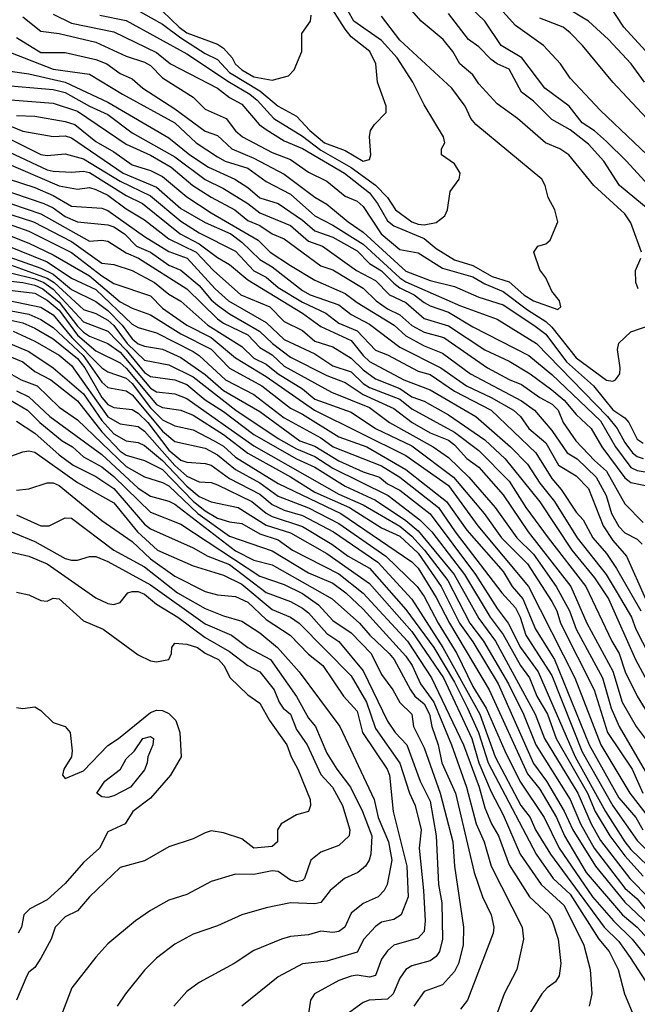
# Model space of a CAD drawing. Header units: metres. Extents: x -51132 to -49532, y -231222 to -229437.
# Tile 455 of 656: x -49937 to -49886, y -230537 to -230456. Entities that reach past the tile are written whole.
import ezdxf

# ---------------------------------------------------------------- set-up
doc = ezdxf.new("R2010")
doc.units = ezdxf.units.M
for name, color, linetype in [('CONTOUR_HALF', 8, 'Continuous'), ('CONTOUR_INDEX', 1, 'Continuous'), ('CONTOUR_INTER', 3, 'Continuous')]:
    doc.layers.add(name, color=color, linetype=linetype)

msp = doc.modelspace()

# ---------------------------------------------------------------- linework, layer by layer
at = {"layer": 'CONTOUR_HALF'}
for points, elevation in [([(-49885.254, -230466.759), (-49889.08, -230463.1), (-49891.58, -230460.437), (-49892.377, -230459.259), (-49893.761, -230457.759), (-49896.08, -230456.114), (-49898.624, -230453.259)], 60.5), ([(-49928.08, -230454.318), (-49925.08, -230456.006), (-49923.58, -230457.124), (-49921.58, -230458.409), (-49920.58, -230458.912), (-49919.58, -230459.971), (-49917.08, -230461.485), (-49915.568, -230462.759), (-49914.08, -230463.563), (-49912.977, -230464.759), (-49911.764, -230465.759), (-49910.08, -230466.394), (-49908.58, -230467.277), (-49908.08, -230467.137), (-49907.973, -230466.759), (-49908.061, -230465.259), (-49907.979, -230464.759), (-49907.666, -230464.259), (-49906.709, -230463.259), (-49906.697, -230462.759), (-49907.401, -230460.759), (-49907.559, -230459.259), (-49908.05, -230458.259), (-49909.58, -230457.033), (-49910.08, -230456.422), (-49911.58, -230454.066)], 57.5), ([(-49885.46, -230460.759), (-49886.571, -230459.259), (-49888.432, -230457.259), (-49890.08, -230455.748), (-49892.08, -230454.555)], 61.5), ([(-49934.08, -230455.178), (-49932.58, -230455.924), (-49929.08, -230456.644), (-49925.58, -230458.324), (-49924.445, -230459.259), (-49920.582, -230461.259), (-49919.58, -230462.041), (-49918.58, -230462.576), (-49917.146, -230464.259), (-49916.58, -230464.657), (-49915.08, -230465.6), (-49913.58, -230466.23), (-49910.115, -230468.259), (-49908.08, -230469.871), (-49907.402, -230470.759), (-49906.58, -230472.177), (-49906.08, -230472.599), (-49903.58, -230473.621), (-49902.58, -230474.463), (-49901.08, -230475.384), (-49899.58, -230475.861), (-49898, -230476.759), (-49896.58, -230477.186), (-49895.38, -230478.259), (-49894.58, -230478.748), (-49892.58, -230479.481), (-49892.34, -230479.259), (-49892.449, -230478.759), (-49893.08, -230477.961), (-49893.58, -230476.871), (-49894.08, -230476.216), (-49894.55, -230474.759), (-49894.223, -230474.259), (-49893.58, -230474.077), (-49893.21, -230473.759), (-49892.595, -230472.259), (-49892.827, -230471.259), (-49893.392, -230470.259), (-49893.643, -230469.259), (-49893.912, -230468.759), (-49899.341, -230464.259), (-49899.73, -230463.759), (-49900.197, -230462.759), (-49901.304, -230461.259), (-49905.58, -230457.33), (-49907.08, -230455.331)], 58.5), ([(-49883.911, -230472.259), (-49887.52, -230469.259), (-49888.82, -230467.259), (-49890.08, -230465.864), (-49891.58, -230464.702), (-49893.08, -230463.834), (-49894.58, -230462.332), (-49895.58, -230461.594), (-49896.58, -230459.692), (-49897.58, -230459.26), (-49898.08, -230458.907), (-49899.08, -230457.87), (-49899.927, -230457.259), (-49901.58, -230455.128)], 59.5), ([(-49937.08, -230457.091), (-49935.08, -230458.321), (-49933.08, -230458.319), (-49930.58, -230458.904), (-49929.666, -230459.259), (-49928.58, -230460.062), (-49927.58, -230460.488), (-49926.711, -230461.259), (-49924.08, -230462.975), (-49921.58, -230464.795), (-49920.58, -230465.152), (-49919.384, -230466.259), (-49917.58, -230467.011), (-49915.08, -230468.351), (-49912.58, -230470.223), (-49911.58, -230470.798), (-49909.827, -230472.259), (-49908.58, -230473.12), (-49905.08, -230476.318), (-49903.08, -230477.077), (-49901.08, -230477.57), (-49899.08, -230478.448), (-49897.08, -230479.084), (-49894.561, -230480.759), (-49893.58, -230481.508), (-49891.879, -230483.759), (-49889.657, -230485.759), (-49888.08, -230487.714), (-49887.08, -230488.366), (-49886.76, -230488.759), (-49886.08, -230490.121), (-49885.58, -230490.449)], 59.5), ([(-49939.58, -230459.593), (-49936.08, -230460.095), (-49933.08, -230460.78), (-49929.58, -230462.415), (-49924.58, -230465.356), (-49922.846, -230466.759), (-49921.315, -230467.759), (-49919.152, -230468.759), (-49918.08, -230469.435), (-49917.08, -230470.282), (-49915.58, -230470.739), (-49913.58, -230472.12), (-49912.58, -230473.011), (-49911.08, -230473.512), (-49909.08, -230474.639), (-49908.08, -230475.676), (-49907.08, -230476.293), (-49906.08, -230477.29), (-49905.58, -230477.674), (-49904.395, -230478.259), (-49903.58, -230478.89), (-49903.08, -230479.18), (-49901.58, -230479.69), (-49899.58, -230480.904), (-49894.973, -230483.259), (-49893.08, -230484.816), (-49889.08, -230488.631), (-49887.86, -230490.759), (-49886.58, -230492.46), (-49886.08, -230492.712), (-49884.08, -230493.031)], 60.5), ([(-49937.58, -230462.225), (-49934.08, -230462.502), (-49932.08, -230463.166), (-49928.08, -230465.862), (-49926.08, -230466.765), (-49924.368, -230467.759), (-49922.603, -230469.259), (-49921.08, -230470.243), (-49919.131, -230471.259), (-49918.08, -230472.149), (-49917.08, -230472.56), (-49916.08, -230473.235), (-49915.08, -230473.669), (-49912.08, -230475.882), (-49911.08, -230476.216), (-49908.58, -230477.721), (-49907.513, -230478.759), (-49906.58, -230479.427), (-49905.58, -230479.894), (-49904.58, -230480.791), (-49903.58, -230481.337), (-49901.973, -230481.759), (-49898.369, -230484.259), (-49896.58, -230485.239), (-49895.58, -230485.638), (-49894.08, -230486.695), (-49893.05, -230487.259), (-49892.567, -230487.759), (-49892.163, -230488.759), (-49891.099, -230490.259), (-49889.58, -230491.88), (-49888.58, -230492.759), (-49887.08, -230495.454), (-49885.58, -230496.984)], 61.5), ([(-49939.08, -230463.8), (-49936.58, -230464.796), (-49934.08, -230465.235), (-49933.08, -230465.182), (-49932.58, -230465.356), (-49928.316, -230468.259), (-49925.58, -230469.397), (-49923.58, -230471.17), (-49921.58, -230472.327), (-49919.481, -230473.259), (-49918.58, -230473.934), (-49917.08, -230475.362), (-49916.08, -230475.96), (-49913.58, -230477.904), (-49912.95, -230478.259), (-49910.58, -230479.084), (-49909.58, -230479.874), (-49908.08, -230480.661), (-49905.58, -230482.559), (-49902.195, -230484.259), (-49900.099, -230485.759), (-49898.08, -230486.714), (-49896.238, -230487.759), (-49895.649, -230488.259), (-49894.976, -230489.259), (-49893.58, -230490.427), (-49892.54, -230492.259), (-49891.08, -230493.153), (-49890.08, -230494.198), (-49888.873, -230497.259), (-49888.08, -230498.471), (-49886.949, -230499.759), (-49885.387, -230503.259)], 62.5), ([(-49938.58, -230466.111), (-49934.58, -230467.969), (-49934.08, -230468.096), (-49932.58, -230468.175), (-49931.58, -230468.095), (-49931.08, -230468.203), (-49928.08, -230470.105), (-49926.733, -230470.759), (-49923.634, -230473.259), (-49922.08, -230474.081), (-49920.58, -230475.191), (-49919.58, -230475.766), (-49918.08, -230477.034), (-49913.58, -230479.769), (-49912.08, -230480.878), (-49909.58, -230482.018), (-49908.604, -230483.259), (-49908.08, -230483.738), (-49905.259, -230485.259), (-49903.08, -230486.071), (-49899.328, -230488.259), (-49896.481, -230490.759), (-49895.08, -230492.196), (-49894.068, -230493.759), (-49892.871, -230495.259), (-49891.002, -230498.259), (-49888.625, -230501.259), (-49887.704, -230502.759), (-49886.526, -230504.759), (-49886.177, -230505.759), (-49885.08, -230507.889)], 63.5), ([(-49940.08, -230467.969), (-49935.58, -230469.43), (-49934.08, -230470.105), (-49932.58, -230470.966), (-49930.08, -230471.138), (-49929.58, -230471.323), (-49926.58, -230473.458), (-49924.58, -230474.686), (-49923.058, -230475.259), (-49920.757, -230477.759), (-49919.66, -230478.759), (-49916.58, -230480.528), (-49915.08, -230481.935), (-49912.58, -230483.12), (-49911.08, -230484.093), (-49909.58, -230484.599), (-49908.58, -230485.555), (-49908.08, -230485.875), (-49905.58, -230486.845), (-49904.58, -230487.647), (-49901.08, -230489.568), (-49899.08, -230491.061), (-49896.58, -230493.589), (-49895.209, -230495.759), (-49893.397, -230498.259), (-49890.293, -230502.259), (-49888.146, -230506.759), (-49887.559, -230507.759), (-49887.048, -230509.259), (-49886.071, -230511.259), (-49884.538, -230513.759)], 64.5), ([(-49941.08, -230469.571), (-49935.08, -230471.608), (-49931.08, -230473.853), (-49930.08, -230473.763), (-49929.58, -230473.847), (-49928.08, -230474.799), (-49927.072, -230475.259), (-49923.09, -230477.759), (-49920.58, -230480.242), (-49920.08, -230480.6), (-49918.08, -230481.554), (-49917.08, -230482.595), (-49916.08, -230483.189), (-49915.08, -230484.133), (-49911.201, -230486.259), (-49908.08, -230487.536), (-49906.426, -230488.759), (-49902.835, -230490.759), (-49901.58, -230491.638), (-49899.907, -230493.259), (-49897.737, -230495.759), (-49895.962, -230498.259), (-49894.58, -230499.595), (-49892.736, -230502.259), (-49891.632, -230504.259), (-49891.08, -230505.759), (-49888.916, -230509.759), (-49888.196, -230512.259), (-49887.542, -230513.759), (-49884.654, -230518.759)], 65.5), ([(-49938.58, -230472.153), (-49936.08, -230473.028), (-49932.58, -230474.779), (-49930.08, -230476.7), (-49929.08, -230477.321), (-49926.08, -230478.358), (-49925.08, -230479.358), (-49923.099, -230480.759), (-49921.08, -230481.77), (-49919.08, -230483.431), (-49916.58, -230484.979), (-49912.587, -230487.759), (-49905.08, -230491.482), (-49901.58, -230493.949), (-49899.17, -230497.259), (-49894.999, -230502.259), (-49891.179, -230509.759), (-49889.063, -230515.259), (-49886.681, -230519.259), (-49885.08, -230521.298)], 66.5), ([(-49940.08, -230473.332), (-49934.58, -230475.54), (-49932.58, -230476.896), (-49930.58, -230477.834), (-49927.58, -230480.676), (-49927.08, -230480.96), (-49925.58, -230481.374), (-49922.58, -230482.916), (-49922.063, -230483.259), (-49919.92, -230485.259), (-49917.58, -230486.462), (-49915.08, -230488.38), (-49912.08, -230490.032), (-49911.048, -230490.759), (-49907.08, -230492.33), (-49905.58, -230493.27), (-49902.399, -230495.759), (-49901.035, -230497.759), (-49897.188, -230502.759), (-49896.08, -230504.011), (-49895.689, -230504.759), (-49895.214, -230506.259), (-49893.08, -230509.556), (-49890.58, -230515.848), (-49888.08, -230520.292), (-49886.08, -230523.142), (-49882.58, -230526.614)], 67.5), ([(-49937.58, -230475.804), (-49934.58, -230476.885), (-49934.002, -230477.259), (-49931.58, -230479.461), (-49930.58, -230479.788), (-49929.58, -230480.333), (-49929.08, -230480.785), (-49928.001, -230482.259), (-49926.58, -230483.636), (-49924.58, -230484.028), (-49922.58, -230484.996), (-49919.064, -230487.759), (-49915.58, -230490.083), (-49914.08, -230490.939), (-49912.58, -230491.549), (-49911.08, -230492.523), (-49906.529, -230494.759), (-49903.933, -230496.759), (-49902.96, -230497.759), (-49900.261, -230501.259), (-49898.158, -230504.759), (-49897.08, -230506.195), (-49895.653, -230508.759), (-49894.924, -230509.759), (-49894.305, -230511.259), (-49893.451, -230512.759), (-49892.736, -230514.759), (-49890.141, -230519.259), (-49889.516, -230520.759), (-49888.307, -230522.759), (-49887.08, -230524.398), (-49885.58, -230526.08)], 68.5), ([(-49939.08, -230476.964), (-49936.58, -230477.235), (-49935.58, -230477.474), (-49934.919, -230477.759), (-49933.58, -230478.872), (-49932.08, -230480.849), (-49931.58, -230481.323), (-49931.08, -230481.657), (-49929.58, -230482.271), (-49928.58, -230482.974), (-49926.08, -230485.931), (-49925.58, -230486.248), (-49924.08, -230486.399), (-49923.08, -230486.779), (-49917.58, -230490.673), (-49910.58, -230494.643), (-49908.58, -230495.52), (-49905.58, -230497.275), (-49904.58, -230498.106), (-49903.546, -230499.259), (-49901.635, -230501.759), (-49899.831, -230505.259), (-49898.704, -230506.759), (-49896.65, -230510.259), (-49895.411, -230512.759), (-49894.409, -230515.259), (-49891.571, -230519.759), (-49890.725, -230521.759), (-49889.589, -230523.759), (-49887.08, -230527.048), (-49886.08, -230527.944), (-49885.403, -230528.759)], 69.5), ([(-49939.08, -230478.461), (-49935.08, -230479.265), (-49934.08, -230479.903), (-49932.539, -230481.759), (-49930.08, -230484.259), (-49929.58, -230484.597), (-49928.08, -230485.108), (-49927.58, -230485.563), (-49926.08, -230487.565), (-49925.08, -230488.537), (-49924.08, -230489.032), (-49922.58, -230489.375), (-49920.839, -230490.259), (-49920.08, -230490.716), (-49919.08, -230491.603), (-49915.58, -230493.775), (-49910.428, -230496.259), (-49904.58, -230500.208), (-49904.08, -230500.754), (-49902.58, -230503.161), (-49901.497, -230505.259), (-49898.243, -230510.759), (-49895.08, -230517.643), (-49894.08, -230518.918), (-49892.71, -230521.259), (-49892.029, -230522.759), (-49890.248, -230525.759), (-49887.271, -230529.259), (-49886.08, -230530.264), (-49884.58, -230531.878)], 70.5), ([(-49938.58, -230480.125), (-49936.58, -230480.575), (-49935.58, -230480.996), (-49934.08, -230481.885), (-49932.08, -230483.497), (-49931.474, -230484.259), (-49930.08, -230486.716), (-49929.58, -230487.274), (-49929.08, -230487.521), (-49927.58, -230487.683), (-49927.08, -230487.984), (-49926.285, -230488.759), (-49924.58, -230491.026), (-49923.58, -230491.849), (-49923.08, -230492.03), (-49921.58, -230492.12), (-49921.08, -230492.281), (-49919.58, -230493.378), (-49917.08, -230494.646), (-49916.08, -230495.519), (-49915.08, -230495.977), (-49913.58, -230496.409), (-49911.045, -230497.759), (-49907.391, -230500.259), (-49904.58, -230503.287), (-49902.038, -230507.259), (-49899.003, -230512.759), (-49897.735, -230516.259), (-49895.633, -230520.259), (-49894.873, -230521.259), (-49894.418, -230522.259), (-49893.185, -230524.259), (-49888.771, -230530.259), (-49887.58, -230531.455), (-49886.637, -230532.759), (-49885.032, -230535.259)], 71.5), ([(-49937.58, -230482.297), (-49936.08, -230482.925), (-49934.08, -230484.268), (-49931.58, -230486.393), (-49930.08, -230488.605), (-49929.08, -230489.695), (-49928.08, -230490.263), (-49927.08, -230490.411), (-49926.58, -230490.649), (-49925.08, -230491.893), (-49923.08, -230494.001), (-49922.08, -230494.853), (-49921.08, -230495.277), (-49918.865, -230495.759), (-49916.58, -230497.193), (-49914.58, -230497.838), (-49911.58, -230499.546), (-49908.08, -230502.001), (-49904.58, -230505.951), (-49901.997, -230509.759), (-49899.656, -230514.759), (-49899.073, -230516.759), (-49898.08, -230519.149), (-49897.08, -230521.035), (-49895.683, -230524.259), (-49893.956, -230526.759), (-49892.08, -230528.489), (-49890.464, -230531.759), (-49889.944, -230533.759), (-49889.806, -230535.759), (-49890.007, -230536.759)], 72.5), ([(-49938.434, -230484.259), (-49936.702, -230485.259), (-49935.386, -230485.759), (-49933.58, -230487.498), (-49932.08, -230488.545), (-49928.08, -230492.393), (-49926.58, -230493.233), (-49925.08, -230493.688), (-49924.58, -230493.961), (-49922.189, -230496.259), (-49919.58, -230498.122), (-49916.08, -230499.32), (-49913.08, -230501.124), (-49911.08, -230501.985), (-49910.019, -230502.759), (-49908.58, -230504.11), (-49905.08, -230507.988), (-49904.557, -230508.759), (-49903.882, -230510.259), (-49902.779, -230511.759), (-49901.331, -230515.259), (-49900.1, -230518.759), (-49899.295, -230521.759), (-49898.647, -230523.259), (-49898.065, -230525.259), (-49895.524, -230530.259), (-49895.419, -230531.259), (-49895.963, -230533.759), (-49896.992, -230535.759), (-49897.545, -230537.259)], 73.5), ([(-49937.58, -230486.914), (-49936.196, -230487.759), (-49935.185, -230488.759), (-49933.339, -230490.259), (-49932.492, -230490.759), (-49931.58, -230491.58), (-49930.08, -230492.416), (-49929.08, -230493.208), (-49926.08, -230496.132), (-49923.58, -230497.119), (-49917.08, -230501.389), (-49915.08, -230502.092), (-49913.58, -230502.835), (-49912.267, -230503.759), (-49911.08, -230505.05), (-49909.58, -230506.055), (-49907.934, -230507.759), (-49907.08, -230509.488), (-49906.146, -230510.759), (-49905.58, -230511.796), (-49904.581, -230512.759), (-49904.459, -230513.759), (-49903.58, -230515.515), (-49902.273, -230519.259), (-49901.22, -230523.259), (-49901.087, -230525.259), (-49900.343, -230530.259), (-49900.362, -230531.759), (-49900.754, -230533.259), (-49901.08, -230533.923), (-49902.08, -230535.002), (-49903.58, -230535.564), (-49904.432, -230536.759)], 74.5), ([(-49938.58, -230491.898), (-49936.58, -230491.161), (-49936.08, -230491.102), (-49935.58, -230491.209), (-49932.08, -230493.687), (-49929.08, -230495.365), (-49927.153, -230497.759), (-49925.513, -230499.259), (-49922.58, -230500.561), (-49920.08, -230501.31), (-49918.58, -230502.05), (-49916.08, -230504.135), (-49914.58, -230504.777), (-49913.842, -230505.259), (-49909.58, -230509.587), (-49908.315, -230511.759), (-49907.58, -230513.935), (-49905.58, -230516.776), (-49904.792, -230519.259), (-49904.326, -230520.259), (-49903.823, -230522.259), (-49903.993, -230523.759), (-49903.62, -230527.259), (-49903.508, -230529.759), (-49903.58, -230530.618), (-49904.08, -230531.176), (-49906.08, -230531.753), (-49906.58, -230532.201), (-49907.08, -230532.89), (-49907.58, -230534.238), (-49908.08, -230534.37), (-49909.08, -230534.213), (-49909.58, -230534.283), (-49910.58, -230534.662), (-49912.606, -230535.759), (-49912.922, -230536.259), (-49913.153, -230537.759)], 75.5), ([(-49937.08, -230496.355), (-49935.08, -230497.247), (-49934.415, -230497.259), (-49933.08, -230496.599), (-49932.58, -230496.621), (-49929.08, -230499.256), (-49926.58, -230500.634), (-49923.856, -230502.759), (-49921.58, -230504.065), (-49920.08, -230504.67), (-49918.58, -230505.104), (-49917.08, -230506.07), (-49915.646, -230507.259), (-49913.846, -230509.259), (-49910.506, -230513.759), (-49907.701, -230519.759), (-49907.366, -230521.259), (-49906.498, -230523.259), (-49906.231, -230524.759), (-49906.622, -230526.759), (-49906.853, -230527.259), (-49907.349, -230527.759), (-49908.58, -230528.312), (-49909.58, -230529.117), (-49910.104, -230530.259), (-49910.58, -230530.615), (-49911.08, -230530.692), (-49912.08, -230530.594), (-49913.08, -230530.906), (-49914.58, -230531.029), (-49915.306, -230531.259), (-49917.58, -230532.198), (-49919.211, -230533.259), (-49922.08, -230534.81), (-49923.08, -230535.554), (-49924.172, -230536.759)], 76.5), ([(-49939.08, -230499.075), (-49936.08, -230499.75), (-49934.58, -230500.374), (-49930.58, -230503.172), (-49929.58, -230503.636), (-49929.08, -230503.727), (-49928.58, -230503.568), (-49927.934, -230502.759), (-49927.58, -230502.662), (-49927.08, -230502.674), (-49926.58, -230502.873), (-49925.58, -230503.69), (-49923.822, -230504.759), (-49921.58, -230506.457), (-49919.58, -230507.584), (-49918.08, -230508.738), (-49917.08, -230509.26), (-49915.912, -230510.759), (-49915.504, -230511.759), (-49915.157, -230512.259), (-49914.558, -230512.759), (-49914.08, -230514.014), (-49913.189, -230515.259), (-49912.08, -230517.706), (-49911.121, -230518.759), (-49910.296, -230520.259), (-49909.677, -230522.259), (-49909.753, -230522.759), (-49910.58, -230523.549), (-49912.08, -230524.089), (-49912.897, -230524.759), (-49913.404, -230526.259), (-49913.58, -230526.422), (-49914.08, -230526.537), (-49914.58, -230526.396), (-49915.58, -230525.681), (-49916.08, -230525.623), (-49917.58, -230525.928), (-49919.08, -230525.9), (-49921.08, -230526.5), (-49923.08, -230527.579), (-49924.58, -230528.051), (-49926.08, -230528.885), (-49927.315, -230529.759), (-49929.58, -230531.647), (-49930.58, -230532.744), (-49932.532, -230535.259), (-49933.31, -230537.259)], 77.5), ([(-49937.08, -230512.206), (-49936.58, -230512.295), (-49935.58, -230512.157), (-49935.08, -230512.434), (-49934.08, -230513.426), (-49933.08, -230513.769), (-49932.677, -230514.259), (-49932.522, -230515.759), (-49932.577, -230516.259), (-49933.197, -230517.259), (-49933.318, -230517.759), (-49933.08, -230518.043), (-49931.58, -230517.404), (-49929.58, -230515.336), (-49928.705, -230514.759), (-49926.08, -230512.61), (-49925.58, -230512.408), (-49925.08, -230512.434), (-49924.58, -230512.692), (-49923.985, -230513.259), (-49923.652, -230514.259), (-49923.548, -230516.259), (-49924.438, -230517.759), (-49926.08, -230519.648), (-49927.52, -230520.759), (-49928.147, -230521.759), (-49929.58, -230522.418), (-49930.277, -230523.759), (-49931.58, -230524.946), (-49933.08, -230526.685), (-49934.58, -230528.02), (-49935.996, -230528.759), (-49936.501, -230529.259), (-49936.681, -230530.259), (-49936.967, -230530.759)], 78.5)]:
    msp.add_lwpolyline(points, dxfattribs=dict(at, elevation=elevation))
at = {"layer": 'CONTOUR_INDEX'}
for points, elevation in [([(-49883.08, -230471.496), (-49886.95, -230467.259), (-49888.58, -230465.643), (-49889.58, -230464.772), (-49890.58, -230464.106), (-49891.644, -230462.759), (-49893.649, -230461.259), (-49895.552, -230458.759), (-49897.261, -230457.759), (-49898.589, -230455.759), (-49901.08, -230453.349)], 60), ([(-49937.58, -230458.328), (-49934.08, -230459.693), (-49931.08, -230460.103), (-49928.382, -230461.759), (-49924.08, -230464.105), (-49922.321, -230465.759), (-49920.58, -230466.91), (-49919.944, -230467.259), (-49918.08, -230467.847), (-49916.58, -230468.951), (-49914.58, -230469.989), (-49912.58, -230471.776), (-49911.08, -230472.538), (-49908.58, -230474.09), (-49905.58, -230476.874), (-49905.08, -230477.187), (-49900.58, -230479.163), (-49897.58, -230480.25), (-49894.344, -230482.259), (-49888.514, -230488.259), (-49887.716, -230489.259), (-49887.08, -230490.419), (-49886.45, -230491.259), (-49886.08, -230491.555), (-49885.58, -230491.721)], 60), ([(-49941.08, -230468.648), (-49934.833, -230470.759), (-49934.08, -230471.113), (-49933.08, -230471.813), (-49932.08, -230472.254), (-49929.58, -230472.493), (-49929.08, -230472.664), (-49928.224, -230473.259), (-49927.232, -230474.259), (-49926.08, -230474.765), (-49924.58, -230475.816), (-49923.58, -230476.231), (-49922.08, -230477.492), (-49921.08, -230478.687), (-49920.58, -230479.105), (-49919.58, -230479.828), (-49917.123, -230481.259), (-49916.054, -230482.259), (-49914.58, -230483.385), (-49911.58, -230484.903), (-49910.08, -230485.463), (-49908.58, -230486.468), (-49906.08, -230487.612), (-49904.569, -230488.759), (-49903.08, -230489.602), (-49901.58, -230490.225), (-49901.08, -230490.593), (-49900.08, -230491.716), (-49899.08, -230492.437), (-49897.08, -230494.713), (-49895.019, -230497.759), (-49891.512, -230502.259), (-49890.205, -230505.259), (-49888.08, -230509.216), (-49887.293, -230511.759), (-49886.136, -230513.759), (-49885.416, -230514.759)], 65), ([(-49939.08, -230477.715), (-49935.58, -230478.138), (-49934.58, -230478.697), (-49933.58, -230479.536), (-49932.08, -230481.573), (-49930.58, -230482.855), (-49928.58, -230483.853), (-49928.08, -230484.286), (-49925.58, -230487.269), (-49925.08, -230487.533), (-49923.58, -230487.749), (-49922.58, -230488.168), (-49920.08, -230489.762), (-49918.08, -230491.289), (-49914.58, -230493.23), (-49912.58, -230494.487), (-49909.723, -230495.759), (-49907.08, -230497.422), (-49905.58, -230498.123), (-49904.08, -230499.511), (-49902.173, -230502.259), (-49900.663, -230505.259), (-49899.58, -230506.796), (-49897.499, -230510.259), (-49894.58, -230516.809), (-49893.512, -230518.259), (-49892.08, -230520.717), (-49891.344, -230522.259), (-49889.494, -230525.259), (-49887.08, -230528.202), (-49882.58, -230532.456)], 70), ([(-49937.08, -230488.655), (-49935.58, -230489.648), (-49933.58, -230491.414), (-49932.427, -230492.259), (-49930.58, -230493.206), (-49929.08, -230494.203), (-49926.58, -230497.131), (-49926.08, -230497.51), (-49922.58, -230499.065), (-49921.375, -230499.759), (-49919.58, -230500.44), (-49916.58, -230502.745), (-49914.58, -230503.481), (-49913.58, -230504.038), (-49913.08, -230504.42), (-49911.58, -230506.107), (-49910.58, -230506.765), (-49908.58, -230509.19), (-49906.58, -230513.317), (-49905.968, -230514.259), (-49905.01, -230515.259), (-49903.914, -230518.259), (-49903.08, -230519.899), (-49902.582, -230522.759), (-49902.401, -230526.759), (-49902.139, -230528.259), (-49902.075, -230531.259), (-49902.327, -230532.259), (-49902.58, -230532.678), (-49903.08, -230533.037), (-49904.58, -230533.443), (-49905.076, -230533.759), (-49905.58, -230534.458), (-49906.119, -230535.759), (-49906.58, -230536.197), (-49908.101, -230536.259), (-49908.58, -230536.469), (-49910.58, -230537.904)], 75)]:
    msp.add_lwpolyline(points, dxfattribs=dict(at, elevation=elevation))
at = {"layer": 'CONTOUR_INTER'}
for points, elevation in [([(-49930.238, -230455.259), (-49928.08, -230455.694), (-49923.08, -230458.435), (-49919.58, -230460.784), (-49917.906, -230461.759), (-49917.296, -230462.259), (-49915.936, -230463.759), (-49913.58, -230465.2), (-49912.08, -230466.351), (-49909.58, -230467.789), (-49907.58, -230469.246), (-49906.584, -230470.259), (-49905.929, -230471.259), (-49904.589, -230472.259), (-49904.08, -230472.443), (-49903.58, -230472.503), (-49902.58, -230472.321), (-49901.887, -230471.759), (-49901.671, -230471.259), (-49901.43, -230469.759), (-49900.708, -230468.759), (-49900.613, -230468.259), (-49901.08, -230467.483), (-49902.149, -230466.759), (-49902.166, -230466.259), (-49901.869, -230465.759), (-49901.98, -230465.259), (-49903.58, -230462.646), (-49904.506, -230460.759), (-49905.809, -230458.759), (-49907.08, -230457.333), (-49909.362, -230455.759), (-49910.77, -230453.259)], 58), ([(-49885.699, -230474.759), (-49886.58, -230472.342), (-49887.08, -230471.587), (-49889.624, -230469.259), (-49891.695, -230466.759), (-49892.424, -230466.259), (-49893.59, -230465.759), (-49895.911, -230463.759), (-49897.58, -230462.551), (-49899.08, -230460.912), (-49899.58, -230460.157), (-49900.659, -230459.259), (-49901.227, -230458.259), (-49902.021, -230457.259), (-49903.817, -230455.759), (-49905.58, -230453.733)], 59), ([(-49885.08, -230458.527), (-49887.16, -230456.259), (-49888.477, -230454.259)], 62), ([(-49936.58, -230455.408), (-49935.08, -230456.572), (-49933.58, -230456.765), (-49930.58, -230457.487), (-49928.08, -230458.647), (-49926.58, -230459.115), (-49926.08, -230459.413), (-49925.08, -230460.415), (-49922.58, -230462.001), (-49921.58, -230462.979), (-49919.868, -230463.759), (-49919.08, -230464.764), (-49918.52, -230465.259), (-49916.08, -230466.557), (-49914.58, -230467.138), (-49913.08, -230468.175), (-49911.58, -230468.92), (-49910.08, -230470.147), (-49909.08, -230470.548), (-49908.58, -230470.99), (-49907.115, -230473.259), (-49905.58, -230474.534), (-49904.08, -230474.821), (-49902.08, -230476.057), (-49899.58, -230476.779), (-49898.58, -230477.356), (-49897.08, -230477.99), (-49895.08, -230479.502), (-49893.58, -230480.454), (-49893.08, -230480.924), (-49891.08, -230483.452), (-49888.58, -230485.283), (-49888.08, -230485.353), (-49887.849, -230485.259), (-49887.496, -230484.759), (-49887.462, -230484.259), (-49887.685, -230482.759), (-49887.58, -230482.236), (-49886.58, -230481.293), (-49884.999, -230480.759)], 59), ([(-49925.08, -230454.942), (-49923.73, -230456.259), (-49923.08, -230456.71), (-49920.58, -230457.652), (-49920.08, -230457.976), (-49919.376, -230458.759), (-49919.114, -230459.259), (-49918.569, -230459.759), (-49917.58, -230460.335), (-49916.08, -230460.6), (-49914.736, -230460.259), (-49914.253, -230459.759), (-49913.645, -230458.259), (-49913.63, -230456.759), (-49912.926, -230455.759), (-49912.857, -230455.259)], 57), ([(-49885.279, -230463.759), (-49888.08, -230460.775), (-49890.573, -230457.759), (-49891.58, -230456.726), (-49892.142, -230456.259), (-49894.08, -230455.503)], 61), ([(-49938.58, -230460.991), (-49934.08, -230461.374), (-49933.08, -230461.612), (-49931.08, -230462.754), (-49929.58, -230463.431), (-49927.58, -230464.926), (-49924.08, -230466.922), (-49921.58, -230468.787), (-49920.08, -230469.525), (-49918.08, -230470.747), (-49917.08, -230471.509), (-49914.58, -230472.551), (-49913.08, -230473.84), (-49911.937, -230474.259), (-49909.129, -230476.259), (-49907.58, -230477.073), (-49906.427, -230478.259), (-49905.08, -230478.881), (-49903.58, -230480.215), (-49901.58, -230480.817), (-49898.58, -230482.772), (-49896.58, -230483.714), (-49894.863, -230484.759), (-49893.08, -230486.067), (-49892.08, -230486.933), (-49891.08, -230488.109), (-49889.848, -230489.259), (-49888.982, -230490.759), (-49887.08, -230493.314), (-49886.58, -230493.699), (-49884.58, -230494.094)], 61), ([(-49937.08, -230463.518), (-49935.58, -230463.58), (-49933.08, -230464.006), (-49932.302, -230464.259), (-49930.58, -230465.65), (-49929.08, -230466.496), (-49927.58, -230467.582), (-49926.08, -230468.033), (-49925.08, -230468.517), (-49923.08, -230470.208), (-49921.08, -230471.522), (-49917.238, -230473.759), (-49916.25, -230474.759), (-49914.58, -230475.852), (-49912.58, -230477.056), (-49910.08, -230478.157), (-49909.08, -230478.898), (-49906.034, -230480.759), (-49905.08, -230481.633), (-49903.58, -230482.449), (-49902.08, -230483.059), (-49899.774, -230484.759), (-49895.58, -230486.971), (-49894.505, -230487.759), (-49893.08, -230489.43), (-49891.823, -230491.259), (-49891, -230491.759), (-49889.445, -230493.259), (-49888.628, -230494.759), (-49888.18, -230496.259), (-49887.58, -230497.313), (-49887.08, -230497.849), (-49886.08, -230498.343), (-49885.663, -230498.759)], 62), ([(-49938.58, -230464.992), (-49935.08, -230466.72), (-49934.58, -230466.808), (-49933.08, -230466.677), (-49931.58, -230467.064), (-49928.58, -230468.907), (-49926.08, -230470.109), (-49923.58, -230472.203), (-49922.08, -230473.164), (-49919.08, -230474.663), (-49917.58, -230476.276), (-49916.58, -230476.802), (-49915.58, -230477.665), (-49913.58, -230478.859), (-49911.669, -230479.759), (-49910.58, -230480.604), (-49909.08, -230481.234), (-49907.58, -230482.809), (-49906.58, -230483.2), (-49904.08, -230484.539), (-49903.08, -230484.826), (-49901.08, -230486.192), (-49898.08, -230487.741), (-49894.395, -230491.259), (-49893.08, -230493.379), (-49892.302, -230494.259), (-49891.08, -230496.136), (-49890.514, -230496.759), (-49889.725, -230498.259), (-49888.58, -230499.542), (-49887.763, -230500.759), (-49885.772, -230504.259)], 63), ([(-49938.58, -230467.168), (-49933.58, -230469.302), (-49932.08, -230469.57), (-49931.08, -230469.447), (-49930.58, -230469.587), (-49929.58, -230470.061), (-49928.08, -230471.203), (-49926.58, -230472.102), (-49924.58, -230473.67), (-49922.321, -230474.759), (-49920.894, -230476.259), (-49918.652, -230478.259), (-49916.264, -230479.259), (-49915.08, -230480.463), (-49913.58, -230481.187), (-49912.58, -230482.086), (-49911.08, -230482.544), (-49909.58, -230483.479), (-49908.58, -230484.444), (-49907.58, -230485.174), (-49905.58, -230485.979), (-49904.58, -230486.649), (-49903.58, -230487.019), (-49901.58, -230488.124), (-49898.58, -230490.19), (-49896.919, -230491.759), (-49894.08, -230495.275), (-49891.449, -230499.259), (-49889.58, -230501.525), (-49888.415, -230503.259), (-49886.197, -230508.259), (-49884.322, -230511.759)], 64), ([(-49941.08, -230470.527), (-49935.708, -230472.259), (-49932.58, -230473.884), (-49930.08, -230475.67), (-49929.08, -230475.755), (-49927.58, -230476.26), (-49925.756, -230477.259), (-49924.58, -230478.198), (-49923.58, -230478.794), (-49921.372, -230480.759), (-49918.58, -230482.514), (-49917.58, -230483.464), (-49916.58, -230483.963), (-49915.58, -230484.767), (-49913.58, -230486.003), (-49912.58, -230486.835), (-49909.58, -230487.907), (-49907.57, -230489.259), (-49904.58, -230490.686), (-49901.162, -230493.259), (-49898.643, -230496.259), (-49897.229, -230498.259), (-49895.08, -230500.393), (-49893.08, -230503.482), (-49892.68, -230504.259), (-49892.366, -230505.259), (-49889.591, -230510.759), (-49888.505, -230514.259), (-49886.483, -230517.259), (-49885.588, -230519.259)], 66), ([(-49939.08, -230472.823), (-49936.08, -230474), (-49934.08, -230474.966), (-49931.08, -230476.687), (-49928.58, -230478.851), (-49927.58, -230479.371), (-49926.08, -230479.895), (-49923.58, -230481.477), (-49921.08, -230482.732), (-49919.58, -230484.281), (-49916.917, -230485.759), (-49914.58, -230487.58), (-49913.58, -230488.068), (-49910.58, -230489.934), (-49908.304, -230490.759), (-49905.08, -230492.621), (-49901.753, -230495.259), (-49900.08, -230497.619), (-49897.08, -230501.017), (-49896.336, -230502.259), (-49895.457, -230503.259), (-49894.413, -230505.759), (-49892.858, -230508.259), (-49890.008, -230515.259), (-49887.58, -230519.628), (-49886.188, -230521.259), (-49885.609, -230522.259)], 67), ([(-49939.08, -230474.673), (-49935.08, -230476.058), (-49934.08, -230476.559), (-49932.58, -230477.82), (-49930.58, -230478.797), (-49929.58, -230479.552), (-49928.416, -230480.759), (-49927.58, -230481.894), (-49927.08, -230482.295), (-49926.58, -230482.494), (-49925.08, -230482.735), (-49923.58, -230483.416), (-49921.58, -230484.815), (-49920.08, -230486.118), (-49917.08, -230487.865), (-49913.8, -230490.259), (-49912.58, -230490.718), (-49910.58, -230491.925), (-49908.58, -230492.817), (-49907.252, -230493.259), (-49906.58, -230493.818), (-49905.58, -230494.319), (-49903.08, -230496.279), (-49899.349, -230501.259), (-49897.58, -230504.072), (-49896.678, -230505.259), (-49895.645, -230507.259), (-49894.193, -230509.259), (-49891.161, -230516.259), (-49888.673, -230520.759), (-49887.075, -230523.259), (-49886.58, -230523.886), (-49883.08, -230527.261)], 68), ([(-49885.996, -230477.759), (-49886.179, -230477.259), (-49886.193, -230476.259), (-49885.766, -230475.259)], 59), ([(-49937.58, -230476.444), (-49935.58, -230476.956), (-49934.855, -230477.259), (-49934.08, -230477.804), (-49931.58, -230480.474), (-49929.58, -230481.25), (-49928.08, -230482.813), (-49926.58, -230484.64), (-49926.08, -230484.977), (-49924.08, -230485.259), (-49923.08, -230485.646), (-49921.58, -230486.9), (-49920.08, -230487.859), (-49917.577, -230489.759), (-49914.08, -230491.76), (-49912.58, -230492.441), (-49910.08, -230493.996), (-49907.58, -230495.161), (-49905.08, -230496.835), (-49904.08, -230497.664), (-49901.104, -230501.259), (-49899.08, -230504.893), (-49897.723, -230506.759), (-49894.442, -230512.759), (-49893.685, -230514.759), (-49890.932, -230519.259), (-49889.856, -230521.759), (-49889.08, -230523.134), (-49886.665, -230526.259), (-49885.08, -230527.873)], 69), ([(-49938.58, -230479.374), (-49936.08, -230479.862), (-49935.08, -230480.286), (-49934.08, -230480.943), (-49931.603, -230483.259), (-49930.08, -230485.452), (-49929.58, -230485.881), (-49928.08, -230486.154), (-49927.58, -230486.486), (-49925.08, -230489.463), (-49924.08, -230490.317), (-49921.58, -230490.868), (-49920.58, -230491.409), (-49919.08, -230492.62), (-49917.08, -230493.733), (-49915.58, -230494.831), (-49913.08, -230495.768), (-49910.58, -230497.067), (-49906.742, -230499.759), (-49904.158, -230502.259), (-49903.58, -230503.082), (-49902.435, -230505.259), (-49900.904, -230507.759), (-49899.58, -230510.466), (-49898.481, -230512.259), (-49896.959, -230515.759), (-49895.713, -230518.259), (-49893.726, -230521.259), (-49892.485, -230523.759), (-49889.737, -230527.759), (-49888.022, -230529.759), (-49886.47, -230531.259), (-49885.08, -230533.011)], 71), ([(-49937.369, -230481.259), (-49935.58, -230482.075), (-49933.58, -230483.229), (-49932.58, -230484.083), (-49929.58, -230488.292), (-49928.58, -230488.883), (-49927.08, -230489.097), (-49926.58, -230489.472), (-49924.08, -230492.301), (-49923.08, -230493.162), (-49922.08, -230493.632), (-49921.08, -230493.687), (-49920.58, -230493.88), (-49917.739, -230495.259), (-49916.58, -230496.222), (-49916.08, -230496.491), (-49913.58, -230497.323), (-49911.171, -230498.759), (-49909.816, -230499.759), (-49908.08, -230500.735), (-49905.08, -230504.133), (-49902.784, -230507.259), (-49901.08, -230510.107), (-49900.003, -230512.259), (-49899.111, -230514.259), (-49898.33, -230516.759), (-49894.381, -230524.259), (-49892.96, -230526.259), (-49891.58, -230527.542), (-49889.229, -230531.259), (-49888.379, -230532.259), (-49887.642, -230533.759), (-49887.096, -230535.759), (-49886.468, -230537.259)], 72), ([(-49939.08, -230482.764), (-49936.58, -230483.76), (-49935.58, -230484.557), (-49934.261, -230485.259), (-49932.08, -230486.985), (-49930.08, -230489.522), (-49928.58, -230491.108), (-49928.08, -230491.439), (-49926.58, -230491.881), (-49925.08, -230492.631), (-49922.58, -230495.231), (-49921.58, -230496.027), (-49920.58, -230496.625), (-49919.58, -230496.935), (-49918.58, -230497.069), (-49917.08, -230497.907), (-49915.58, -230498.398), (-49914.4, -230499.259), (-49910.58, -230501.211), (-49908.58, -230502.804), (-49904.943, -230506.759), (-49902.987, -230509.759), (-49900.341, -230515.259), (-49899.067, -230518.759), (-49898.58, -230520.455), (-49898.049, -230521.759), (-49897.471, -230522.759), (-49896.58, -230525.129), (-49894.929, -230527.759), (-49893.341, -230529.259), (-49893.041, -230529.759), (-49892.568, -230531.259), (-49892.347, -230533.259), (-49892.492, -230534.259), (-49892.774, -230534.759), (-49893.479, -230535.259), (-49893.891, -230535.759), (-49895.453, -230538.259)], 73), ([(-49937.08, -230486.161), (-49936.08, -230486.643), (-49934.347, -230488.259), (-49930.08, -230491.384), (-49927.08, -230494.161), (-49926.08, -230494.826), (-49924.58, -230495.228), (-49924.08, -230495.485), (-49919.08, -230499.327), (-49917.58, -230500.087), (-49916.08, -230500.463), (-49911.132, -230503.259), (-49908.893, -230505.259), (-49908.052, -230506.259), (-49906.446, -230507.759), (-49906.057, -230508.259), (-49904.712, -230510.759), (-49904.357, -230511.259), (-49903.58, -230511.912), (-49903.131, -230512.759), (-49902.942, -230513.759), (-49902.421, -230515.259), (-49902.139, -230516.759), (-49900.99, -230519.259), (-49899.475, -230525.759), (-49898.78, -230527.759), (-49898.08, -230529.259), (-49897.84, -230530.259), (-49897.892, -230530.759), (-49900.005, -230536.259), (-49900.58, -230537.004)], 74), ([(-49937.08, -230494.334), (-49936.08, -230494.218), (-49934.58, -230493.736), (-49934.08, -230493.717), (-49933.58, -230493.938), (-49930.08, -230496.809), (-49927.58, -230498.561), (-49926.08, -230499.975), (-49924.08, -230501.406), (-49921.58, -230502.674), (-49920.58, -230502.93), (-49919.08, -230503.072), (-49918.08, -230503.531), (-49916.58, -230504.952), (-49914.596, -230506.259), (-49913.08, -230507.815), (-49911.922, -230508.759), (-49910.197, -230511.259), (-49909.08, -230512.492), (-49908.66, -230514.259), (-49906.608, -230517.259), (-49906.419, -230517.759), (-49906.118, -230520.759), (-49904.998, -230525.259), (-49904.894, -230527.759), (-49905.465, -230529.259), (-49906.08, -230529.648), (-49907.08, -230529.869), (-49907.58, -230530.204), (-49908.528, -230531.259), (-49909.08, -230532.32), (-49911.58, -230533.062), (-49913.58, -230533.289), (-49915.58, -230534.362), (-49918.58, -230536.761)], 76), ([(-49939.08, -230497.132), (-49935.58, -230498.556), (-49933.08, -230499.935), (-49932.58, -230500.088), (-49932.08, -230500.071), (-49931.08, -230499.774), (-49930.58, -230499.794), (-49929.58, -230500.184), (-49926.08, -230502.119), (-49921.58, -230505.323), (-49919.416, -230506.259), (-49918.065, -230507.259), (-49916.206, -230508.259), (-49914.08, -230511.284), (-49913.08, -230513.087), (-49912.513, -230513.759), (-49911.58, -230515.953), (-49910.769, -230517.259), (-49909.628, -230518.759), (-49908.647, -230520.759), (-49907.883, -230522.759), (-49907.966, -230524.259), (-49908.1, -230524.759), (-49908.409, -230525.259), (-49909.033, -230525.759), (-49910.131, -230526.259), (-49911.307, -230527.259), (-49912.08, -230528.225), (-49912.58, -230528.355), (-49914.58, -230528.255), (-49916.58, -230528.69), (-49918.58, -230529.255), (-49920.58, -230530.16), (-49922.58, -230530.853), (-49924.08, -230531.659), (-49925.58, -230532.818), (-49926.58, -230533.805), (-49928.134, -230535.759), (-49928.812, -230536.759)], 77), ([(-49937.08, -230502.714), (-49936.08, -230502.944), (-49935.08, -230503.399), (-49934.58, -230503.449), (-49934.08, -230503.22), (-49933.58, -230503.269), (-49931.58, -230505.081), (-49929.979, -230505.759), (-49927.08, -230507.866), (-49926.08, -230508.356), (-49925.58, -230508.454), (-49924.58, -230508.262), (-49924.358, -230507.759), (-49924.317, -230507.259), (-49924.08, -230506.903), (-49923.08, -230506.985), (-49922.208, -230507.259), (-49921.58, -230507.741), (-49920.489, -230508.259), (-49920.035, -230508.759), (-49919.538, -230509.759), (-49918.08, -230511.152), (-49917.08, -230511.841), (-49916.299, -230513.259), (-49914.869, -230515.259), (-49914.507, -230516.259), (-49913.96, -230517.259), (-49912.96, -230519.759), (-49912.915, -230520.259), (-49913.097, -230520.759), (-49914.08, -230521.038), (-49915.332, -230521.759), (-49915.629, -230522.259), (-49915.625, -230523.259), (-49916.08, -230523.64), (-49917.58, -230523.766), (-49918.58, -230523.012), (-49920.08, -230522.505), (-49921.08, -230522.338), (-49921.58, -230522.5), (-49922.58, -230523.012), (-49924.58, -230523.652), (-49926.58, -230524.818), (-49928.58, -230525.349), (-49931.097, -230527.759), (-49932.08, -230528.913), (-49933.08, -230529.412), (-49933.923, -230530.259), (-49934.248, -230531.259), (-49935.08, -230532.804), (-49935.58, -230533.585), (-49936.08, -230533.977), (-49936.242, -230534.259), (-49937.093, -230536.259)], 78), ([(-49926.715, -230514.759), (-49926.08, -230514.578), (-49925.839, -230514.759), (-49925.88, -230515.259), (-49926.305, -230516.259), (-49926.35, -230516.759), (-49926.58, -230517.338), (-49927.72, -230518.759), (-49929.08, -230519.464), (-49929.58, -230519.596), (-49930.08, -230519.559), (-49930.478, -230519.259), (-49929.826, -230518.259), (-49928.556, -230517.259), (-49928.08, -230516.436), (-49927.395, -230515.759), (-49926.715, -230514.759)], 79)]:
    msp.add_lwpolyline(points, dxfattribs=dict(at, elevation=elevation))

doc.saveas('drawing.dxf')
